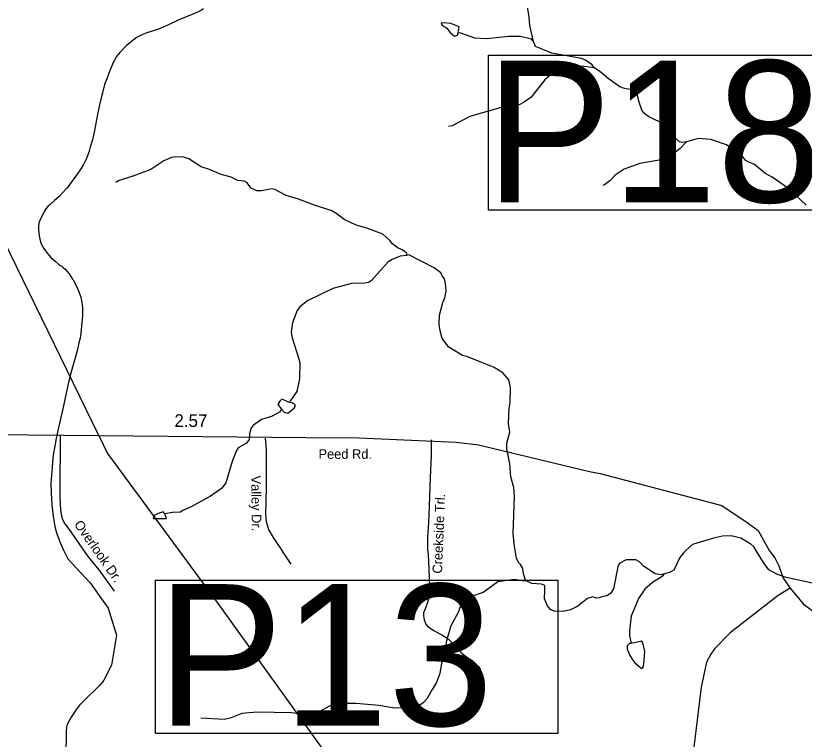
# Model space of a CAD drawing. Extents: x 1950930 to 2061844, y 904556 to 1017002.
# Drawn here: x 2045736 to 2053542, y 929421 to 936580 of the extents above; entities that cross this region are included whole.
import ezdxf

# ---------------------------------------------------------------- set-up
doc = ezdxf.new("R2010")
doc.units = 0
for name, color, linetype in [('Exist Hydrographic Creek Single Shore', 7, 'Continuous'), ('Exist Hydrographic Misc Water Feature', 7, 'Continuous'), ('Exist Road Non-System Type 51', 7, 'Continuous'), ('Exist Road Non-System Type 51 Label', 7, 'Continuous'), ('Exist Road Primary US Structure Standard Bridge CELL', 7, 'Continuous'), ('Exist Road Secondary Structure Pipe Number Label', 7, 'Continuous'), ('Exist Road Secondary Type 51 Attributed', 7, 'Continuous'), ('Exist Road Secondary Type 51 Label', 7, 'Continuous'), ('Exist Utilities Electrical Transmission Line', 7, 'Continuous')]:
    doc.layers.add(name, color=color, linetype=linetype)

msp = doc.modelspace()

# ---------------------------------------------------------------- linework, layer by layer
at = {"layer": 'Exist Hydrographic Creek Single Shore'}
for points in [[(2050860.8, 936326.7), (2050826.3, 936482.6), (2050820.2, 936570.7), (2050773.9, 936850.6), (2050775.1, 937102.6), (2050777.2, 937168.5), (2050822.8, 937312.6), (2050866.7, 937388.8), (2050838.6, 937424.8), (2050792.5, 937464.5), (2050754.5, 937516.5), (2050730.3, 937566.6), (2050654.4, 937656.4), (2050626.2, 937676.3), (2050624, 937728.2)], [(2050860.8, 936326.7), (2050840.5, 936346.8), (2050732.5, 936374.7), (2050616.7, 936374.4), (2050396.7, 936351.8), (2050280.7, 936359.7), (2050142.5, 936407.6), (2050116.7, 936411.4)], [(2051461.1, 936063.9), (2051441, 936093.8), (2051377.1, 936141.8), (2051337, 936157.7), (2051042.8, 936209.1), (2050880.7, 936274.8), (2050860.8, 936326.7)], [(2051461.1, 936063.9), (2051341, 936081.8), (2051211.2, 936073.3), (2051105.2, 936041.1), (2051023.4, 935989), (2050973.3, 935947), (2050833.8, 935770.7), (2050763.9, 935722.6), (2050727.7, 935702.4), (2050689.8, 935690.4), (2050527.9, 935668.1), (2050232.1, 935583.7), (2050056.2, 935491.2), (2050020.3, 935483.1)], [(2052376.6, 935333.5), (2052332.5, 935327.5), (2052308.6, 935331.6), (2052248.4, 935385.4), (2052158.1, 935497.2), (2052108.3, 935529.1), (2052002, 935580.8), (2051960, 935612.9), (2051936, 935640.9), (2051907.9, 935724.9), (2051879.8, 935824.5), (2051867.6, 935840.5), (2051761.4, 935860.5), (2051715.5, 935876.5), (2051599.4, 935960.3), (2051517.1, 936028), (2051461.1, 936063.9)], [(2053559.7, 934705.9), (2053387.5, 934869.6), (2053225.1, 934983.2), (2053153.1, 935023.1), (2053048.8, 935106.9), (2052986.7, 935134.8), (2052965, 935146.7), (2052928.8, 935190.5), (2052772.7, 935302.3), (2052616.5, 935354.1), (2052492.4, 935365.9), (2052376.6, 935333.5)], [(2053624.6, 930965.9), (2053362.6, 931021.5), (2053272.3, 931053.3), (2053190.5, 931097.3), (2053138.2, 931171.2), (2053044, 931324.8), (2053014, 931353), (2052915.8, 931410.8), (2052817.9, 931434.5), (2052733.8, 931430.3), (2052643.8, 931412.1), (2052446, 931351.6), (2052422.1, 931339.6), (2052350.1, 931267.6), (2052310, 931219.5), (2052250.4, 931095.4), (2052208.5, 931071.4), (2052154.5, 931059.3)], [(2052154.5, 931059.3), (2052126.6, 931047.1), (2052066.5, 931059.2), (2051950.2, 931132.8), (2051910.1, 931176.6), (2051874.1, 931196.7), (2051778.3, 931196.4), (2051716.3, 931164.2), (2051698.5, 931144.3), (2051652.9, 930908.3), (2051624.7, 930864.2), (2051588.8, 930840), (2051536.8, 930831.9), (2051512.9, 930820), (2051481, 930818), (2051448.8, 930829.8), (2051395, 930813.9), (2051299.2, 930737.8), (2051227.3, 930701.5), (2051155.1, 930685.3), (2051067.2, 930689.1), (2051031.1, 930705.2), (2050999, 930741), (2050970.9, 930810.8), (2050975, 930895.1), (2050972.7, 930943), (2050940.8, 930954.9), (2050844.8, 930962.8), (2050794.8, 930986.8)], [(2050794.8, 930986.8), (2050750.5, 930988.7), (2050668.8, 931002.5), (2050508.8, 930978.2), (2050410.8, 930905.8), (2050364.9, 930873.9), (2050282.9, 930845.8), (2050222.8, 930829.6), (2050201, 930819.6), (2050147.1, 930767.5), (2050119.4, 930683.4), (2050043.6, 930543.2), (2049999.9, 930395.2), (2049977.9, 930267), (2049950.3, 930173), (2049934.5, 930073), (2049898.7, 929976.9), (2049858.6, 929912.7)], [(2049858.6, 929912.7), (2049808.9, 929824.8), (2049768.9, 929780.7), (2049735, 929756.8), (2049661, 929732.4), (2049485, 929728.2), (2049331, 929756), (2049107, 929775.4), (2048946.8, 929775.1), (2048879.1, 929769), (2048727.1, 929686.8), (2048691.2, 929678.7), (2048519.1, 929674.4), (2048467.1, 929682.3), (2048123.1, 929689.8), (2047973.1, 929675.5), (2047857.4, 929631.3), (2047801.3, 929617), (2047567.2, 929628.8)]]:
    msp.add_lwpolyline(points, dxfattribs=at)
at = {"layer": 'Exist Hydrographic Misc Water Feature'}
for p, q in [((2046713.8, 936139.7), (2046704.6, 936122.9)), ((2046298.4, 933973), (2046302.7, 933966)), ((2046278.3, 933032.4), (2046269.7, 933001.4)), ((2046161.2, 931403.3), (2046171.7, 931375.5)), ((2046564.4, 929953.6), (2046557.8, 929946.3))]:
    msp.add_line(p, q, dxfattribs=at)
for points in [[(2047594.7, 936648.4), (2047574.6, 936634.5), (2047542.9, 936617.5), (2047506.6, 936601.4), (2047342.7, 936535.5), (2047253.5, 936493.4), (2047196.7, 936468.4), (2047138.5, 936445.5), (2047086.2, 936428.5)], [(2047594.7, 936648.4), (2047574.6, 936634.5), (2047542.9, 936617.5), (2047506.6, 936601.4), (2047342.7, 936535.5), (2047253.5, 936493.4), (2047196.7, 936468.4), (2047138.5, 936445.5), (2047086.2, 936428.5)], [(2050042.4, 936503.2), (2049968.4, 936511.2), (2049948.3, 936507.1), (2049954.6, 936491.2), (2050004.4, 936457), (2050032.4, 936417.1)], [(2050116.7, 936411.4), (2050124.5, 936471.3), (2050042.4, 936503.2)], [(2047086.2, 936428.5), (2047033.7, 936411.7), (2046984.7, 936392.9), (2046936.9, 936367.4)], [(2047086.2, 936428.5), (2047033.7, 936411.7), (2046984.7, 936392.9), (2046936.9, 936367.4)], [(2050032.4, 936417.1), (2050080.6, 936379.3), (2050108.6, 936387.3), (2050116.7, 936411.4)], [(2046936.9, 936367.4), (2046884.6, 936329.9), (2046862.1, 936310.1)], [(2046936.9, 936367.4), (2046884.6, 936329.9), (2046862.1, 936310.1)], [(2046862.1, 936310.1), (2046836.7, 936287.5), (2046762.6, 936213.6), (2046733.7, 936175.7), (2046713.8, 936139.7)], [(2046862.1, 936310.1), (2046836.7, 936287.5), (2046762.6, 936213.6), (2046733.7, 936175.7), (2046713.8, 936139.7)], [(2046704.6, 936122.9), (2046678, 936062.5), (2046652.7, 936001.4), (2046636.5, 935956.7)], [(2046704.6, 936122.9), (2046678, 936062.5), (2046652.7, 936001.4), (2046636.5, 935956.7)], [(2046636.5, 935956.7), (2046615.6, 935899.1), (2046593.5, 935818.5)], [(2046636.5, 935956.7), (2046615.6, 935899.1), (2046593.5, 935818.5)], [(2046593.5, 935818.5), (2046586.7, 935793.4), (2046564.8, 935697.6), (2046544.9, 935602.9), (2046516.8, 935445.5), (2046494.6, 935351.1), (2046473.9, 935280.1)], [(2046593.5, 935818.5), (2046586.7, 935793.4), (2046564.8, 935697.6), (2046544.9, 935602.9), (2046516.8, 935445.5), (2046494.6, 935351.1), (2046473.9, 935280.1)], [(2052376.6, 935333.5), (2052312.5, 935267.6), (2052200.7, 935177.3), (2052160.7, 935161.1), (2051913, 935116.7), (2051759, 935062.4), (2051669.1, 935002.3), (2051617.1, 934948.2), (2051565.4, 934908), (2051549.2, 934900.1)], [(2046473.9, 935280.1), (2046462.6, 935241.4), (2046445.6, 935192.9), (2046435.4, 935168.3)], [(2046473.9, 935280.1), (2046462.6, 935241.4), (2046445.6, 935192.9), (2046435.4, 935168.3)], [(2046435.4, 935168.3), (2046426.8, 935147.5), (2046414.3, 935123)], [(2046435.4, 935168.3), (2046426.8, 935147.5), (2046414.3, 935123)], [(2049604.7, 934208.3), (2049608.5, 934232.5), (2049562.6, 934264.3), (2049512.5, 934288.3), (2049466.3, 934324), (2049438.5, 934356.1), (2049370.2, 934417.9), (2049210.3, 934477.6), (2049106.3, 934509.3), (2048986, 934565.3), (2048914, 934621.3), (2048864, 934648.9), (2048693.9, 934704.6), (2048533.7, 934764.3), (2048413.7, 934800.3), (2048301.4, 934862), (2048273.6, 934867.9), (2048165.6, 934847.8), (2048121.6, 934847.7), (2048065.4, 934875.4), (2048025.2, 934931.4), (2048001.2, 934943.4), (2047933.4, 934951.4), (2047869.1, 934983.2), (2047759.1, 935011.1), (2047653.1, 935058.9), (2047571, 935086.5), (2047448.9, 935164.5), (2047399, 935180.3), (2047319.1, 935184.3), (2047278.8, 935175.9), (2047201.1, 935144.1), (2047073, 935059.8), (2046893.4, 934991.3), (2046759.3, 934949.1), (2046725.4, 934929.1)], [(2046414.3, 935123), (2046403.8, 935102.5), (2046374.7, 935055.4)], [(2046414.3, 935123), (2046403.8, 935102.5), (2046374.7, 935055.4)], [(2046374.7, 935055.4), (2046344.7, 935012.9), (2046283.4, 934930.4)], [(2046374.7, 935055.4), (2046344.7, 935012.9), (2046283.4, 934930.4)], [(2046283.4, 934930.4), (2046242.6, 934875.3), (2046206.7, 934834.1), (2046164.7, 934791.1), (2046138.1, 934767)], [(2046283.4, 934930.4), (2046242.6, 934875.3), (2046206.7, 934834.1), (2046164.7, 934791.1), (2046138.1, 934767)], [(2046138.1, 934767), (2046120.4, 934751.3), (2046075.5, 934713.9), (2046054.8, 934693.6)], [(2046138.1, 934767), (2046120.4, 934751.3), (2046075.5, 934713.9), (2046054.8, 934693.6)], [(2046054.8, 934693.6), (2046034.7, 934669.4), (2046014.4, 934638.1), (2045972.8, 934553.4), (2045965.2, 934529.9)], [(2046054.8, 934693.6), (2046034.7, 934669.4), (2046014.4, 934638.1), (2045972.8, 934553.4), (2045965.2, 934529.9)], [(2045965.2, 934529.9), (2045961.5, 934496.3), (2045961.7, 934477.1)], [(2045965.2, 934529.9), (2045961.5, 934496.3), (2045961.7, 934477.1)], [(2045961.7, 934477.1), (2045961.7, 934460.2), (2045963.8, 934434.5)], [(2045961.7, 934477.1), (2045961.7, 934460.2), (2045963.8, 934434.5)], [(2045963.8, 934434.5), (2045964.8, 934423.5), (2045973.6, 934369.9), (2045981.4, 934345.1)], [(2045963.8, 934434.5), (2045964.8, 934423.5), (2045973.6, 934369.9), (2045981.4, 934345.1)], [(2045981.4, 934345.1), (2045989, 934321.7), (2046012.8, 934276.3)], [(2045981.4, 934345.1), (2045989, 934321.7), (2046012.8, 934276.3)], [(2046012.8, 934276.3), (2046046.8, 934231.4), (2046054.2, 934223.2)], [(2046012.8, 934276.3), (2046046.8, 934231.4), (2046054.2, 934223.2)], [(2046054.2, 934223.2), (2046084.7, 934189.1), (2046125.7, 934150.8), (2046162.7, 934120.1), (2046172.7, 934113.8)], [(2046054.2, 934223.2), (2046084.7, 934189.1), (2046125.7, 934150.8), (2046162.7, 934120.1), (2046172.7, 934113.8)], [(2049604.7, 934208.3), (2049540.6, 934202.4), (2049460.8, 934168.3), (2049422.9, 934144.1), (2049259, 933961.8), (2049231.3, 933941.7), (2049165.1, 933929.6), (2049073.3, 933933.4), (2048875.4, 933881.1), (2048625.4, 933760.6), (2048547.7, 933698.5), (2048521.7, 933662.3), (2048475.9, 933542.2), (2048464.1, 933450.2), (2048472.1, 933392.3), (2048534.6, 933194.4), (2048546.8, 933146.3), (2048545.1, 932986.5), (2048519.2, 932862.3), (2048455.4, 932774.4), (2048445.4, 932754.3)], [(2050628.5, 932146.3), (2050598.4, 932294.2), (2050598.2, 932350.4), (2050626.1, 932458.4), (2050613.8, 932546.3), (2050621.4, 932694.4), (2050631.2, 932754.3), (2050634.9, 932902.2), (2050616.8, 932978.4), (2050556.9, 933046.2), (2050472.6, 933098.2), (2050202.5, 933207.5), (2050158.5, 933219.6), (2050022.3, 933299.2), (2049958.2, 933387.1), (2049936.1, 933461.1), (2049927.9, 933526.9), (2049931.8, 933619), (2049965.6, 933743), (2049983.5, 933787.3), (2049995.4, 933855.3), (2049991.2, 933935.1), (2049979.3, 933977), (2049956.9, 934007), (2049943.1, 934035.2), (2049878.8, 934087.1), (2049628.8, 934214.3), (2049604.7, 934208.3)], [(2046172.7, 934113.8), (2046192.8, 934101.4), (2046206.1, 934090.6)], [(2046172.7, 934113.8), (2046192.8, 934101.4), (2046206.1, 934090.6)], [(2046206.1, 934090.6), (2046226.6, 934073.9), (2046264.8, 934025.9), (2046298.4, 933973)], [(2046206.1, 934090.6), (2046226.6, 934073.9), (2046264.8, 934025.9), (2046298.4, 933973)], [(2046302.7, 933966), (2046336.7, 933903.5), (2046360.5, 933848.8), (2046378.8, 933796.7), (2046390.7, 933743.2), (2046392.7, 933722.8)], [(2046302.7, 933966), (2046336.7, 933903.5), (2046360.5, 933848.8), (2046378.8, 933796.7), (2046390.7, 933743.2), (2046392.7, 933722.8)], [(2046392.7, 933722.8), (2046396.6, 933685.5), (2046396.6, 933616.5), (2046393.5, 933574.5)], [(2046392.7, 933722.8), (2046396.6, 933685.5), (2046396.6, 933616.5), (2046393.5, 933574.5)], [(2046393.5, 933574.5), (2046391.7, 933547.9), (2046380.6, 933437.6), (2046372.4, 933389.7), (2046361.6, 933342.6)], [(2046393.5, 933574.5), (2046391.7, 933547.9), (2046380.6, 933437.6), (2046372.4, 933389.7), (2046361.6, 933342.6)], [(2046361.6, 933342.6), (2046342.7, 933262.9), (2046278.3, 933032.4)], [(2046361.6, 933342.6), (2046342.7, 933262.9), (2046278.3, 933032.4)], [(2046269.7, 933001.4), (2046254.7, 932939.5), (2046202.6, 932690.6), (2046192.2, 932647.1)], [(2046269.7, 933001.4), (2046254.7, 932939.5), (2046202.6, 932690.6), (2046192.2, 932647.1)], [(2048349.5, 932766.1), (2048329.5, 932734), (2048367.6, 932686)], [(2048445.4, 932754.3), (2048371.3, 932786), (2048349.5, 932766.1)], [(2048367.6, 932686), (2048393.6, 932658.2), (2048429.8, 932646.3), (2048491.5, 932698.2), (2048501.4, 932714.4), (2048501.4, 932730.5), (2048473.6, 932750.4), (2048445.4, 932754.3)], [(2046192.2, 932647.1), (2046154.7, 932488.6), (2046135.8, 932398.1), (2046118.8, 932303.5), (2046111.2, 932251.8)], [(2046192.2, 932647.1), (2046154.7, 932488.6), (2046135.8, 932398.1), (2046118.8, 932303.5), (2046111.2, 932251.8)], [(2048367.6, 932686), (2048345.7, 932657.9), (2048267.6, 932613.9), (2048169.9, 932583.8), (2048088, 932527.7), (2048065.8, 932503.5), (2048050.2, 932443.5), (2048046, 932387.5), (2048020.3, 932349.6), (2047938.3, 932303.4), (2047918.3, 932271.3), (2047878.5, 932171.1), (2047815, 931959.1), (2047773.2, 931902.9), (2047663.3, 931826.7), (2047467.4, 931716.6), (2047395.3, 931688.2), (2047363.4, 931668.2), (2047287.5, 931664.2), (2047213.4, 931651.9)], [(2046111.2, 932251.8), (2046104.6, 932206.4), (2046099.9, 932156.3)], [(2046111.2, 932251.8), (2046104.6, 932206.4), (2046099.9, 932156.3)], [(2046099.9, 932156.3), (2046095.8, 932114.5), (2046084.7, 931955.6), (2046084.9, 931857), (2046092.9, 931741.8), (2046106.9, 931626.5), (2046122.7, 931527.8), (2046135.8, 931477.8)], [(2046099.9, 932156.3), (2046095.8, 932114.5), (2046084.7, 931955.6), (2046084.9, 931857), (2046092.9, 931741.8), (2046106.9, 931626.5), (2046122.7, 931527.8), (2046135.8, 931477.8)], [(2050794.8, 930986.8), (2050782.8, 930994.6), (2050764.5, 931046.5), (2050752.5, 931116.6), (2050732.2, 931150.5), (2050714.2, 931170.6), (2050692.2, 931214.3), (2050671.9, 931330.6), (2050661.7, 931452.5), (2050673, 931826.4), (2050666.9, 931912.5), (2050638.6, 932018.4), (2050628.5, 932146.3)], [(2047145.5, 931653.7), (2047105.7, 931633.8), (2047095.6, 931605.8), (2047141.6, 931605.8)], [(2047141.6, 931605.8), (2047227.5, 931604), (2047213.4, 931651.9)], [(2047213.4, 931651.9), (2047195.4, 931670), (2047145.5, 931653.7)], [(2046135.8, 931477.8), (2046141.7, 931455.1), (2046161.2, 931403.3)], [(2046135.8, 931477.8), (2046141.7, 931455.1), (2046161.2, 931403.3)], [(2046171.7, 931375.5), (2046209.8, 931291.8), (2046234.8, 931239.4)], [(2046171.7, 931375.5), (2046209.8, 931291.8), (2046234.8, 931239.4)], [(2046234.8, 931239.4), (2046251, 931205.6), (2046330.4, 931120.3)], [(2046234.8, 931239.4), (2046251, 931205.6), (2046330.4, 931120.3)], [(2046330.4, 931120.3), (2046472.7, 930967.5), (2046584.2, 930811.4)], [(2046330.4, 931120.3), (2046472.7, 930967.5), (2046584.2, 930811.4)], [(2052154.5, 931059.3), (2052142.5, 931035.3), (2052040.7, 930971.1), (2051964.9, 930906.7), (2051901, 930814.9), (2051827.2, 930640.5), (2051811.7, 930496.4), (2051813.7, 930448.5), (2051829.7, 930368.8)], [(2046584.2, 930811.4), (2046649.7, 930719.7), (2046734.8, 930452.3), (2046682.7, 930155.5), (2046664.2, 930116.8)], [(2046584.2, 930811.4), (2046649.7, 930719.7), (2046734.8, 930452.3), (2046682.7, 930155.5), (2046664.2, 930116.8)], [(2051955.9, 930204.7), (2051964, 930290.8), (2051943.7, 930374.9), (2051935.8, 930390.8), (2051829.7, 930368.8)], [(2051829.7, 930368.8), (2051813.6, 930368.4), (2051787.9, 930344.7), (2051787.9, 930312.5), (2051816.1, 930248.6), (2051844, 930204.7)], [(2051844, 930204.7), (2051864.1, 930176.7), (2051924.1, 930126.9), (2051932.3, 930122.8), (2051944.2, 930130.8), (2051952.1, 930146.7), (2051955.9, 930204.7)], [(2046664.2, 930116.8), (2046660.7, 930109.7), (2046606.8, 930005.7)], [(2046606.8, 930005.7), (2046587.7, 929979.8), (2046564.4, 929953.6)], [(2046606.8, 930005.7), (2046587.7, 929979.8), (2046564.4, 929953.6)], [(2046557.8, 929946.3), (2046401.7, 929794.7), (2046367.5, 929757.3), (2046336.7, 929717.7), (2046309.5, 929679.7), (2046283.8, 929638.1)], [(2046557.8, 929946.3), (2046401.7, 929794.7), (2046367.5, 929757.3), (2046336.7, 929717.7), (2046309.5, 929679.7), (2046283.8, 929638.1)], [(2046283.8, 929638.1), (2046244.5, 929567.7), (2046241.2, 929555.1)], [(2046283.8, 929638.1), (2046244.5, 929567.7), (2046241.2, 929555.1)], [(2046241.2, 929555.1), (2046236.9, 929539.3), (2046233.8, 929501.4), (2046234.8, 929413.6), (2046232.8, 929328.8)], [(2046241.2, 929555.1), (2046236.9, 929539.3), (2046233.8, 929501.4), (2046234.8, 929413.6), (2046232.8, 929328.8)]]:
    msp.add_lwpolyline(points, dxfattribs=at)
at = {"layer": 'Exist Road Non-System Type 51'}
for points in [[(2046174.8, 932422.8), (2046171.5, 931875.8), (2046171.5, 931818.8), (2046174.8, 931750.8), (2046179.5, 931687.4), (2046187.4, 931632.1), (2046200, 931597.2), (2046223, 931552.1), (2046273.6, 931482.5), (2046368.6, 931347.9), (2046454.1, 931226.1), (2046557, 931097.8), (2046711.4, 930886.2)], [(2048206.4, 932401.4), (2048210.6, 932331.9), (2048215.9, 932279.2), (2048214.5, 931921.4), (2048210.6, 931773.6), (2048209.9, 931648.9), (2048211.2, 931610.6), (2048216.5, 931575), (2048232.4, 931518.2), (2048241.6, 931490.5), (2048283.9, 931416.6), (2048457.6, 931154.3)], [(2049849, 932383.5), (2049848.4, 932225.2), (2049839, 932010.9), (2049826.9, 931638.1), (2049821.8, 931564.9), (2049812.8, 931418.4), (2049812.8, 931360.5), (2049812.8, 931302.7), (2049817.9, 931247.4), (2049824.9, 931106.6), (2049830, 931019.2), (2049832.6, 930933.1), (2049830, 930867.6), (2049826.2, 930820), (2049808.9, 930765.4), (2049792.1, 930717.8), (2049774.1, 930672.9), (2049771.6, 930642), (2049778, 930602.2), (2049794.8, 930558.4), (2049812.8, 930539.2), (2049869.2, 930499.3), (2049970.8, 930445.4), (2050010, 930417.7), (2050066.5, 930370.1), (2050097.4, 930335.4), (2050146.2, 930280.2), (2050172, 930255.8), (2050208, 930230.1), (2050242.6, 930205.6), (2050264.5, 930187.6), (2050290.2, 930165.8), (2050315.9, 930140.1), (2050332.6, 930113.1), (2050346.8, 930060.4), (2050351.9, 930018), (2050361.5, 929911.9)]]:
    msp.add_lwpolyline(points, dxfattribs=at)
at = {"layer": 'Exist Road Secondary Structure Pipe Number Label'}
for points in [[(2050415.6, 936191.4), (2055480.2, 936191.4), (2055480.2, 934656), (2050415.6, 934656)], [(2047120.1, 930996.1), (2051101.8, 930996.1), (2051101.8, 929476.7), (2047120.1, 929476.7)]]:
    msp.add_lwpolyline(points, close=True, dxfattribs=at)
at = {"layer": 'Exist Road Secondary Type 51 Attributed'}
for points in [[(2045153.8, 932439.8), (2046557.1, 932427), (2048607.8, 932408.3), (2049135.8, 932405.2), (2050096.9, 932362.3), (2050318.2, 932336), (2050550.5, 932278.8), (2051416.3, 932069.5), (2051522.4, 932049.7), (2052725.8, 931733.8), (2052977.7, 931566.1), (2053085.8, 931488.3), (2053140.3, 931392), (2053194.5, 931289.6), (2053251.7, 931217.3), (2053290.8, 931136), (2053332.3, 931015.2), (2053401.3, 930915.5)], [(2053401.3, 930915.5), (2053284, 930844.7), (2052807.8, 930473.4), (2052654.3, 930316.8), (2052618.2, 930262.6), (2052573.1, 930184.3), (2052520.4, 929935.9), (2052449.5, 929341.6)], [(2053401.3, 930915.5), (2053532.8, 930760.5), (2053737.4, 930610), (2054011.2, 930521.7), (2054393.3, 930444.3), (2054489.6, 930409), (2054579.2, 930375.2), (2054947.9, 930206.2), (2055313.9, 930025.3), (2055491.8, 929936.3), (2055628.2, 929868), (2055850.5, 929783.8), (2056075.9, 929770.1), (2056322, 929770.1), (2056703, 929770.1), (2056857.2, 929767.2), (2056984.7, 929746.4), (2057142.7, 929704.3), (2057298.8, 929660.6)]]:
    msp.add_lwpolyline(points, dxfattribs=at)
at = {"layer": 'Exist Utilities Electrical Transmission Line'}
for p, q in [((2046557.1, 932427), (2043716.9, 938255.1)), ((2047729.7, 930773.1), (2054738.6, 921062.7))]:
    msp.add_line(p, q, dxfattribs=at)
msp.add_lwpolyline([(2046557.1, 932427), (2046644.1, 932248.5), (2047729.7, 930773.1)], dxfattribs=at)

# ---------------------------------------------------------------- texts
at = {"layer": 'Exist Road Non-System Type 51 Label'}
for s, rotation, p in [('Valley Dr.', 270.67157, (2048066.3, 932029.7)), ('Creekside Trl.', 87.73628, (2049955.7, 931058.7)), ('Overlook Dr.', 305.06693, (2046309.1, 931546.9))]:
    msp.add_text(s, height=95, rotation=rotation, dxfattribs=at).set_placement(p)
at = {"layer": 'Exist Road Primary US Structure Standard Bridge CELL'}
msp.add_text('2.57', height=125, rotation=359.47722, dxfattribs=at).set_placement((2047306.5, 932512.5))
at = {"layer": 'Exist Road Secondary Structure Pipe Number Label'}
for s, p in [('P185', (2050387.2, 934735.1)), ('P13', (2047133.2, 929555.8))]:
    msp.add_text(s, height=1400, dxfattribs=at).set_placement(p)
at = {"layer": 'Exist Road Secondary Type 51 Label'}
msp.add_text('Peed Rd.', height=95, dxfattribs=at).set_placement((2048732.9, 932196.1))

doc.saveas('drawing.dxf')
